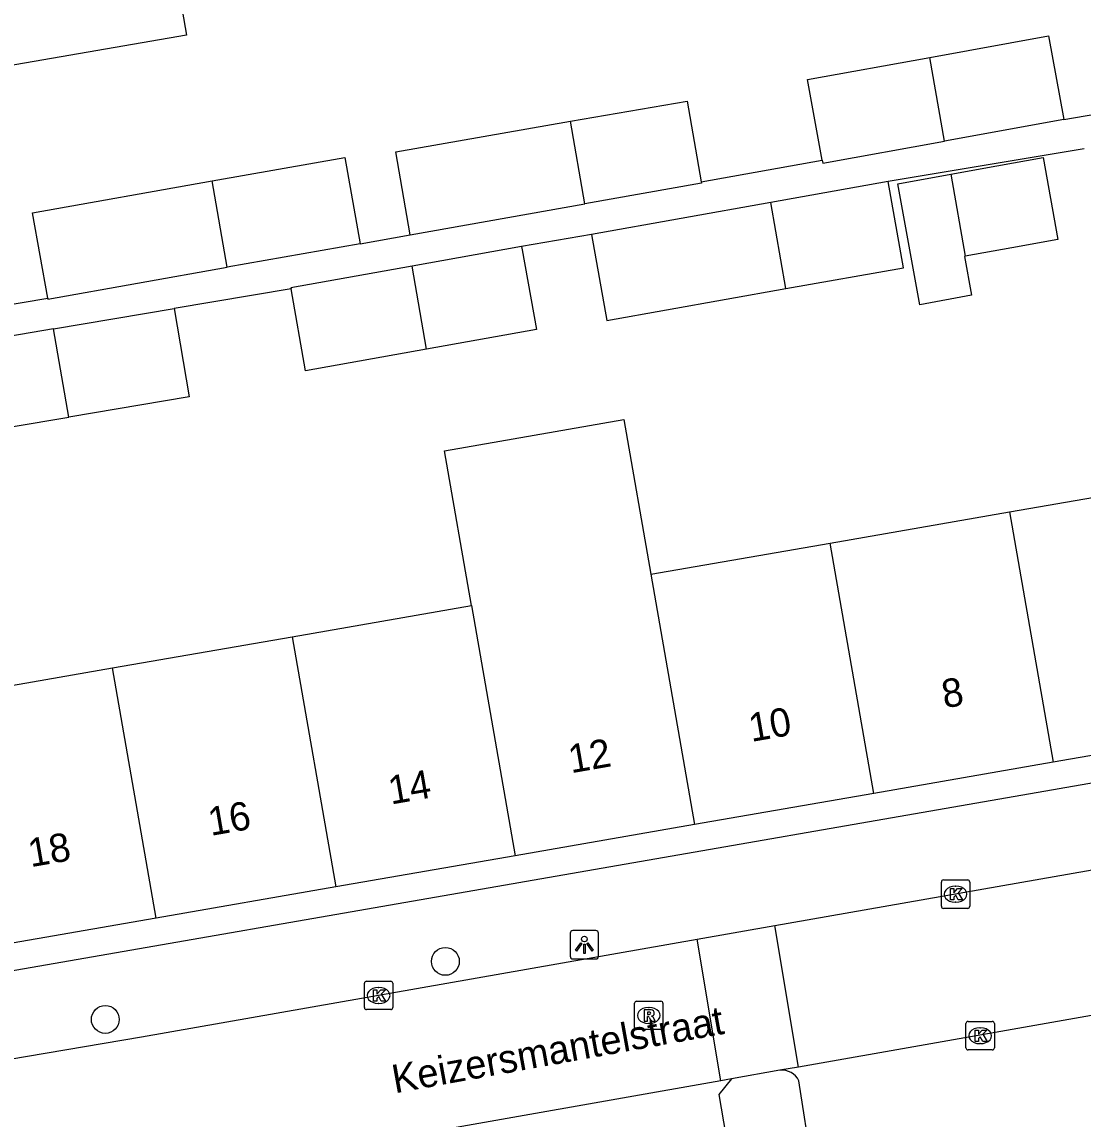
# Model space of a CAD drawing. Extents: x 162880 to 165536, y 384011 to 385179.
# Drawn here: x 164281.91 to 164319.23, y 384679.68 to 384718.27 of the extents above; entities that cross this region are included whole.
import ezdxf

# ---------------------------------------------------------------- set-up
doc = ezdxf.new("R2010")
doc.units = 0
for name, color, linetype in [('IMGEO_Boom', 7, 'Continuous'), ('IMGEO_Kolk', 7, 'Continuous'), ('IMGEO_Lichtpunt', 7, 'Continuous'), ('IMGEO_Openbare_ruimte_label', 7, 'Continuous'), ('IMGEO_Pand', 7, 'Continuous'), ('IMGEO_Pand_nummerreeks', 7, 'Continuous'), ('IMGEO_Rijbaan_lokaal_open', 7, 'Continuous'), ('IMGEO_Rioolput', 7, 'Continuous'), ('IMGEO_Voetpad_open', 7, 'Continuous')]:
    doc.layers.add(name, color=color, linetype=linetype)

msp = doc.modelspace()

# ---------------------------------------------------------------- linework, layer by layer
at = {"layer": 'IMGEO_Boom'}
for centre in [(164296.803, 384685.226), (164284.841, 384683.184)]:
    msp.add_circle(centre, 0.489, dxfattribs=at)
at = {"layer": 'IMGEO_Kolk'}
for p, q in [((164314.246, 384687.166), (164314.246, 384688.018)), ((164314.321, 384688.092), (164315.173, 384688.092)), ((164315.247, 384688.018), (164315.247, 384687.166)), ((164314.734, 384687.872), (164314.759, 384687.872)), ((164314.757, 384687.312), (164314.732, 384687.312)), ((164315.173, 384687.092), (164314.321, 384687.092)), ((164293.953, 384683.604), (164293.953, 384684.456)), ((164294.028, 384684.53), (164294.88, 384684.53)), ((164294.954, 384684.456), (164294.954, 384683.604)), ((164294.441, 384684.31), (164294.466, 384684.31)), ((164294.464, 384683.75), (164294.439, 384683.75)), ((164294.88, 384683.53), (164294.028, 384683.53)), ((164315.109, 384682.187), (164315.109, 384683.039)), ((164315.184, 384683.113), (164316.036, 384683.113)), ((164316.11, 384683.039), (164316.11, 384682.187)), ((164315.597, 384682.893), (164315.622, 384682.893)), ((164315.62, 384682.333), (164315.595, 384682.333)), ((164316.036, 384682.113), (164315.184, 384682.113))]:
    msp.add_line(p, q, dxfattribs=at)
for points in [[(164314.246, 384687.166), (164314.246, 384688.018)], [(164314.321, 384688.092), (164315.173, 384688.092)], [(164315.247, 384688.018), (164315.247, 384687.166)], [(164314.567, 384687.792), (164314.69, 384687.792), (164314.69, 384687.641), (164314.82, 384687.792), (164314.984, 384687.792), (164314.838, 384687.641), (164314.991, 384687.392), (164314.839, 384687.392), (164314.754, 384687.556), (164314.69, 384687.489), (164314.69, 384687.392), (164314.567, 384687.392), (164314.567, 384687.792)], [(164315.173, 384687.092), (164314.321, 384687.092)], [(164293.953, 384683.604), (164293.953, 384684.456)], [(164294.028, 384684.53), (164294.88, 384684.53)], [(164294.954, 384684.456), (164294.954, 384683.604)], [(164294.274, 384684.23), (164294.397, 384684.23), (164294.397, 384684.079), (164294.527, 384684.23), (164294.691, 384684.23), (164294.545, 384684.079), (164294.698, 384683.83), (164294.546, 384683.83), (164294.461, 384683.994), (164294.397, 384683.927), (164294.397, 384683.83), (164294.274, 384683.83), (164294.274, 384684.23)], [(164294.88, 384683.53), (164294.028, 384683.53)], [(164315.109, 384682.187), (164315.109, 384683.039)], [(164315.184, 384683.113), (164316.036, 384683.113)], [(164316.11, 384683.039), (164316.11, 384682.187)], [(164315.43, 384682.813), (164315.553, 384682.813), (164315.553, 384682.662), (164315.683, 384682.813), (164315.847, 384682.813), (164315.701, 384682.662), (164315.854, 384682.413), (164315.702, 384682.413), (164315.617, 384682.577), (164315.553, 384682.51), (164315.553, 384682.413), (164315.43, 384682.413), (164315.43, 384682.813)], [(164316.036, 384682.113), (164315.184, 384682.113)]]:
    msp.add_lwpolyline(points, dxfattribs=at)
for centre, start, end in [((164314.323, 384688.016), 91.552, 178.448), ((164314.323, 384688.016), 91.552, 178.448), ((164315.171, 384688.016), 1.552, 88.448), ((164315.171, 384688.016), 1.552, 88.448), ((164314.323, 384687.168), 181.552, 268.448), ((164314.323, 384687.168), 181.552, 268.448), ((164315.171, 384687.168), 271.552, 358.448), ((164315.171, 384687.168), 271.552, 358.448), ((164294.03, 384684.454), 91.552, 178.448), ((164294.03, 384684.454), 91.552, 178.448), ((164294.878, 384684.454), 1.552, 88.448), ((164294.878, 384684.454), 1.552, 88.448), ((164294.03, 384683.606), 181.552, 268.448), ((164294.03, 384683.606), 181.552, 268.448), ((164294.878, 384683.606), 271.552, 358.448), ((164294.878, 384683.606), 271.552, 358.448), ((164315.186, 384683.037), 91.552, 178.448), ((164315.186, 384683.037), 91.552, 178.448), ((164316.034, 384683.037), 1.552, 88.448), ((164316.034, 384683.037), 1.552, 88.448), ((164315.186, 384682.189), 181.552, 268.448), ((164315.186, 384682.189), 181.552, 268.448), ((164316.034, 384682.189), 271.552, 358.448), ((164316.034, 384682.189), 271.552, 358.448)]:
    msp.add_arc(centre, 0.0765, start, end, dxfattribs=at)
for centre, major_axis, ratio, start_param, end_param in [((164314.733, 384687.592), (-0.387, 0.002), 0.722429, 4.712389, 7.853982), ((164314.758, 384687.592), (-0.39, 0.002), 0.717154, 1.570796, 4.712389), ((164294.44, 384684.03), (-0.387, 0.002), 0.722429, 4.712389, 7.853982), ((164294.465, 384684.03), (-0.39, 0.002), 0.717154, 1.570796, 4.712389), ((164315.596, 384682.613), (-0.387, 0.002), 0.722429, 4.712389, 7.853982), ((164315.621, 384682.613), (-0.39, 0.002), 0.717154, 1.570796, 4.712389)]:
    msp.add_ellipse(centre, major_axis=major_axis, ratio=ratio, start_param=start_param, end_param=end_param, dxfattribs=at)
at = {"layer": 'IMGEO_Lichtpunt'}
for p, q in [((164301.191, 384686.216), (164301.191, 384685.409)), ((164301.191, 384686.216), (164301.191, 384685.409)), ((164302.093, 384686.311), (164301.285, 384686.311)), ((164302.093, 384686.311), (164301.285, 384686.311)), ((164302.187, 384685.409), (164302.187, 384686.216)), ((164302.187, 384685.409), (164302.187, 384686.216)), ((164301.285, 384685.315), (164302.093, 384685.315)), ((164301.285, 384685.315), (164302.093, 384685.315))]:
    msp.add_line(p, q, dxfattribs=at)
for points in [[(164301.565, 384685.88), (164301.604, 384685.852), (164301.416, 384685.59), (164301.378, 384685.617), (164301.565, 384685.88)], [(164301.667, 384685.832), (164301.714, 384685.832), (164301.714, 384685.51), (164301.667, 384685.51), (164301.667, 384685.832)], [(164301.777, 384685.852), (164301.815, 384685.879), (164302.002, 384685.617), (164301.963, 384685.589), (164301.777, 384685.852)]]:
    msp.add_lwpolyline(points, dxfattribs=at)
msp.add_circle((164301.69, 384686.014), 0.0994, dxfattribs=at)
for centre, start, end in [((164301.285, 384686.216), 90, 180), ((164301.285, 384686.216), 90, 180), ((164302.093, 384686.216), 0, 90), ((164302.093, 384686.216), 0, 90), ((164301.285, 384685.409), 180, 270), ((164301.285, 384685.409), 180, 270), ((164302.093, 384685.409), 270, 0), ((164302.093, 384685.409), 270, 360)]:
    msp.add_arc(centre, 0.0946, start, end, dxfattribs=at)
at = {"layer": 'IMGEO_Pand'}
for points in [[(164287.029, 384721.677), (164287.703, 384717.811), (164281.394, 384716.714)], [(164313.841, 384717.027), (164318.018, 384717.781), (164318.549, 384714.838)], [(164310.055, 384713.407), (164309.542, 384716.251), (164313.841, 384717.027)], [(164314.355, 384714.08), (164313.841, 384717.027)], [(164301.201, 384714.778), (164305.304, 384715.492), (164305.799, 384712.65)], [(164295.567, 384710.784), (164295.058, 384713.708), (164301.201, 384714.778)], [(164301.707, 384711.872), (164301.201, 384714.778)], [(164318.549, 384714.838), (164314.355, 384714.08)], [(164310.055, 384713.407), (164310.073, 384713.308), (164314.355, 384714.08)], [(164288.597, 384712.68), (164293.265, 384713.507), (164293.803, 384710.472)], [(164314.578, 384712.916), (164316.2, 384713.211), (164317.823, 384713.506), (164318.347, 384710.626), (164316.725, 384710.331), (164315.081, 384710.032)], [(164282.815, 384708.561), (164282.283, 384711.561), (164288.597, 384712.68)], [(164289.126, 384709.643), (164288.597, 384712.68)], [(164305.799, 384712.65), (164305.808, 384712.599), (164301.707, 384711.872)], [(164312.374, 384712.655), (164308.251, 384711.92)], [(164308.772, 384708.891), (164312.913, 384709.629), (164312.374, 384712.655)], [(164315.081, 384710.032), (164315.058, 384710.028), (164315.308, 384708.659), (164313.487, 384708.327), (164312.712, 384712.575), (164314.578, 384712.916)], [(164314.578, 384712.916), (164315.081, 384710.032)], [(164295.567, 384710.784), (164301.707, 384711.872)], [(164308.251, 384711.92), (164301.946, 384710.796)], [(164308.772, 384708.891), (164308.251, 384711.92)], [(164301.946, 384710.796), (164302.485, 384707.77), (164308.772, 384708.891)], [(164293.803, 384710.472), (164289.126, 384709.643)], [(164299.484, 384710.371), (164295.632, 384709.683)], [(164299.484, 384710.371), (164299.505, 384710.252), (164300.004, 384707.453), (164296.142, 384706.764)], [(164282.815, 384708.561), (164282.821, 384708.525), (164289.126, 384709.643)], [(164295.632, 384709.683), (164291.367, 384708.923), (164291.374, 384708.881)], [(164296.142, 384706.764), (164295.632, 384709.683)], [(164296.142, 384706.764), (164291.888, 384706.005), (164291.374, 384708.881)], [(164283.022, 384707.473), (164287.266, 384708.188)], [(164287.266, 384708.188), (164287.789, 384705.086), (164283.561, 384704.374)], [(164283.022, 384707.473), (164278.972, 384706.791)], [(164283.561, 384704.374), (164283.022, 384707.473)], [(164278.972, 384706.791), (164279.495, 384703.689), (164283.561, 384704.374)], [(164297.716, 384697.746), (164296.769, 384703.189), (164303.079, 384704.287), (164304.028, 384698.843)], [(164316.648, 384701.038), (164322.957, 384702.135)], [(164310.339, 384699.941), (164316.648, 384701.038)], [(164316.648, 384701.038), (164318.182, 384692.234)], [(164304.028, 384698.843), (164310.339, 384699.941)], [(164311.874, 384691.137), (164310.339, 384699.941)], [(164304.028, 384698.843), (164305.563, 384690.04)], [(164291.409, 384696.649), (164297.716, 384697.746)], [(164297.716, 384697.746), (164299.253, 384688.943)], [(164285.099, 384695.552), (164291.409, 384696.649)], [(164291.409, 384696.649), (164292.944, 384687.846)], [(164278.713, 384694.441), (164285.099, 384695.552)], [(164286.633, 384686.748), (164285.099, 384695.552)], [(164324.492, 384693.331), (164318.182, 384692.234)], [(164318.182, 384692.234), (164311.874, 384691.137)], [(164311.874, 384691.137), (164305.563, 384690.04)], [(164305.563, 384690.04), (164299.253, 384688.943)], [(164299.253, 384688.943), (164292.944, 384687.846)], [(164292.944, 384687.846), (164286.633, 384686.748)], [(164286.633, 384686.748), (164280.203, 384685.63)]]:
    msp.add_lwpolyline(points, dxfattribs=at)
at = {"layer": 'IMGEO_Rijbaan_lokaal_open'}
for points in [[(164308.386, 384686.485), (164338.536, 384691.78)], [(164340.402, 384687.004), (164309.223, 384681.511)], [(164305.664, 384686.007), (164308.386, 384686.485)], [(164309.223, 384681.511), (164308.386, 384686.485)], [(164266.752, 384679.285), (164286.12, 384682.575), (164305.664, 384686.007)], [(164306.494, 384681.03), (164305.664, 384686.007)], [(164308.571, 384681.396), (164306.866, 384681.096)], [(164309.223, 384681.511), (164308.571, 384681.396)], [(164306.494, 384681.03), (164280.08, 384676.376)], [(164306.866, 384681.096), (164306.494, 384681.03)]]:
    msp.add_lwpolyline(points, dxfattribs=at)
at = {"layer": 'IMGEO_Rioolput'}
for p, q in [((164303.455, 384682.9), (164303.455, 384683.752)), ((164303.53, 384683.826), (164304.382, 384683.826)), ((164304.456, 384683.752), (164304.456, 384682.9)), ((164303.943, 384683.606), (164303.968, 384683.606)), ((164303.966, 384683.046), (164303.941, 384683.046)), ((164304.382, 384682.826), (164303.53, 384682.826))]:
    msp.add_line(p, q, dxfattribs=at)
for points in [[(164303.455, 384682.9), (164303.455, 384683.752)], [(164303.53, 384683.826), (164304.382, 384683.826)], [(164304.456, 384683.752), (164304.456, 384682.9)], [(164304.044, 384683.524), (164303.792, 384683.526), (164303.792, 384683.126)], [(164303.97, 384683.445), (164303.916, 384683.445), (164303.916, 384683.364)], [(164303.916, 384683.364), (164303.968, 384683.364)], [(164303.792, 384683.126), (164303.916, 384683.126), (164303.916, 384683.288), (164303.927, 384683.288)], [(164303.974, 384683.259), (164304.045, 384683.126), (164304.185, 384683.126), (164304.12, 384683.252)], [(164304.382, 384682.826), (164303.53, 384682.826)]]:
    msp.add_lwpolyline(points, dxfattribs=at)
for centre, radius, start, end in [((164303.532, 384683.75), 0.0765, 91.552, 178.448), ((164303.532, 384683.75), 0.0765, 91.552, 178.448), ((164304.38, 384683.75), 0.0765, 1.552, 88.448), ((164304.38, 384683.75), 0.0765, 1.552, 88.448), ((164303.952, 384683.553), 0.19, 274.7715, 282.9687), ((164303.976, 384683.349), 0.0964, 77.0061, 93.1865), ((164303.99, 384683.406), 0.0378, 276.6634, 79.6772), ((164304.043, 384683.414), 0.109, 350.3612, 89.416), ((164304.041, 384683.414), 0.112, 277.5842, 350.9817), ((164304.025, 384683.199), 0.108, 29.5134, 73.7905), ((164303.926, 384683.235), 0.0533, 26.0293, 88.6989), ((164303.532, 384682.902), 0.0765, 181.552, 268.448), ((164303.532, 384682.902), 0.0765, 181.552, 268.448), ((164304.38, 384682.902), 0.0765, 271.552, 358.448), ((164304.38, 384682.902), 0.0765, 271.552, 358.448)]:
    msp.add_arc(centre, radius, start, end, dxfattribs=at)
for centre, major_axis, ratio, start_param, end_param in [((164303.942, 384683.326), (-0.387, 0.002), 0.722429, 4.712389, 7.853982), ((164303.967, 384683.326), (-0.39, 0.002), 0.717154, 1.570796, 4.712389)]:
    msp.add_ellipse(centre, major_axis=major_axis, ratio=ratio, start_param=start_param, end_param=end_param, dxfattribs=at)
at = {"layer": 'IMGEO_Voetpad_open'}
for points in [[(164318.549, 384714.838), (164322.792, 384715.565)], [(164319.264, 384713.804), (164312.374, 384712.655)], [(164305.799, 384712.65), (164310.055, 384713.407)], [(164293.803, 384710.472), (164295.567, 384710.784)], [(164301.946, 384710.796), (164299.484, 384710.371)], [(164291.374, 384708.881), (164287.266, 384708.188)], [(164276.39, 384707.618), (164276.416, 384707.466), (164280.032, 384708.085), (164282.815, 384708.561)], [(164337.392, 384694.604), (164280.368, 384684.679)], [(164306.866, 384681.096), (164306.418, 384680.547), (164307.43, 384674.64)], [(164310.154, 384675.159), (164309.236, 384681.029)]]:
    msp.add_lwpolyline(points, dxfattribs=at)
msp.add_arc((164308.644, 384680.742), 0.658, 25.8622, 96.351, dxfattribs=at)

# ---------------------------------------------------------------- texts
at = {"layer": 'IMGEO_Openbare_ruimte_label'}
msp.add_text('Keizersmantelstraat', height=1, rotation=10.2536, dxfattribs=at).set_placement((164295.023, 384680.583))
at = {"layer": 'IMGEO_Pand_nummerreeks'}
for s, p in [('8', (164314.352, 384694.126)), ('10', (164307.563, 384692.945)), ('12', (164301.221, 384691.842)), ('14', (164294.887, 384690.742)), ('16', (164288.551, 384689.64)), ('18', (164282.218, 384688.538))]:
    msp.add_text(s, height=1, rotation=9.8645, dxfattribs=at).set_placement(p)

doc.saveas('drawing.dxf')
